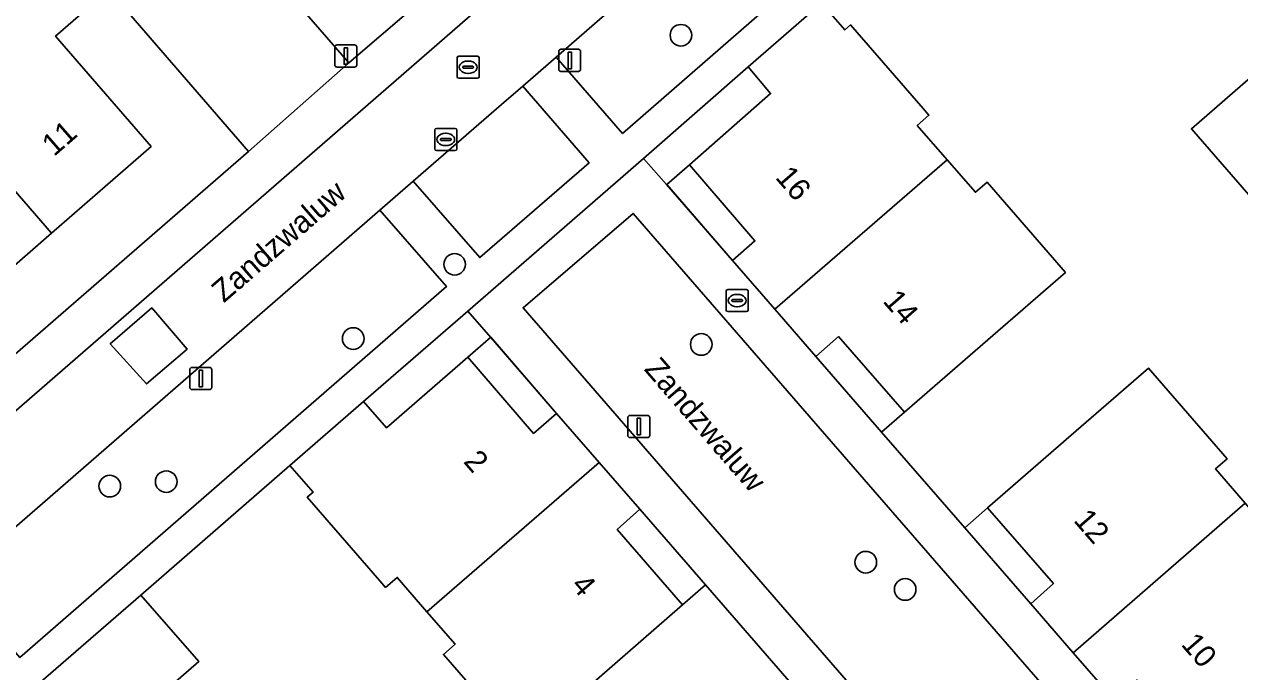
# Model space of a CAD drawing. Extents: x 155887 to 156869, y 383880 to 384678.
# Drawn here: x 156264.8 to 156319.8, y 384169.7 to 384199 of the extents above; entities that cross this region are included whole.
import ezdxf

# ---------------------------------------------------------------- set-up
doc = ezdxf.new("R2010")
doc.units = 0
for name, color, linetype in [('IMGEO_Boom', 7, 'Continuous'), ('IMGEO_Brandkraan', 7, 'Continuous'), ('IMGEO_Erf', 7, 'Continuous'), ('IMGEO_Groenvoorziening', 7, 'Continuous'), ('IMGEO_Kolk', 7, 'Continuous'), ('IMGEO_Lichtmast', 7, 'Continuous'), ('IMGEO_Muur', 7, 'Continuous'), ('IMGEO_Openbare_ruimte_label', 7, 'Continuous'), ('IMGEO_Pand', 7, 'Continuous'), ('IMGEO_Pand_nummerreeks', 7, 'Continuous'), ('IMGEO_Pand_overbouw', 7, 'Continuous'), ('IMGEO_Parkeervlak_open', 7, 'Continuous'), ('IMGEO_Rijbaan_lokaal_gesloten', 7, 'Continuous'), ('IMGEO_Rijbaan_lokaal_open', 7, 'Continuous'), ('IMGEO_Rioolput', 7, 'Continuous'), ('IMGEO_Voetpad_open', 7, 'Continuous')]:
    doc.layers.add(name, color=color, linetype=linetype)

msp = doc.modelspace()

# ---------------------------------------------------------------- linework, layer by layer
at = {"layer": 'IMGEO_Boom'}
for centre in [(156294.493, 384198.473), (156284.26, 384188.12), (156279.673, 384184.765), (156295.413, 384184.5), (156268.665, 384178.097), (156271.22, 384178.298), (156302.849, 384174.655), (156304.631, 384173.426)]:
    msp.add_circle(centre, 0.489, dxfattribs=at)
at = {"layer": 'IMGEO_Brandkraan'}
for p, q in [((156296.533, 384186.056), (156296.533, 384186.908)), ((156296.608, 384186.982), (156297.46, 384186.982)), ((156297.021, 384186.762), (156297.046, 384186.762)), ((156297.534, 384186.908), (156297.534, 384186.056)), ((156296.792, 384186.476), (156296.792, 384186.488)), ((156297.23, 384186.439), (156296.832, 384186.439)), ((156296.835, 384186.525), (156297.233, 384186.525)), ((156297.044, 384186.202), (156297.019, 384186.202)), ((156297.276, 384186.488), (156297.276, 384186.476)), ((156297.46, 384185.982), (156296.608, 384185.982))]:
    msp.add_line(p, q, dxfattribs=at)
for points in [[(156296.533, 384186.056), (156296.533, 384186.908)], [(156296.608, 384186.982), (156297.46, 384186.982)], [(156297.534, 384186.908), (156297.534, 384186.056)], [(156297.46, 384185.982), (156296.608, 384185.982)]]:
    msp.add_lwpolyline(points, dxfattribs=at)
for centre, radius, start, end in [((156296.61, 384186.906), 0.0765, 91.552, 178.448), ((156296.61, 384186.906), 0.0765, 91.552, 178.448), ((156297.458, 384186.906), 0.0765, 1.552, 88.448), ((156297.458, 384186.906), 0.0765, 1.552, 88.448), ((156296.832, 384186.485), 0.0403, 85.8775, 175.7526), ((156296.829, 384186.475), 0.0366, 178.938, 274.7102), ((156297.233, 384186.482), 0.043, 264.8664, 352.4533), ((156297.237, 384186.487), 0.0386, 1.7309, 96.639), ((156296.61, 384186.058), 0.0765, 181.552, 268.448), ((156296.61, 384186.058), 0.0765, 181.552, 268.448), ((156297.458, 384186.058), 0.0765, 271.552, 358.448), ((156297.458, 384186.058), 0.0765, 271.552, 358.448)]:
    msp.add_arc(centre, radius, start, end, dxfattribs=at)
for centre, major_axis, ratio, start_param, end_param in [((156297.02, 384186.482), (-0.387, 0.002), 0.722429, 4.712389, 7.853982), ((156297.045, 384186.482), (-0.39, 0.002), 0.717154, 1.570796, 4.712389)]:
    msp.add_ellipse(centre, major_axis=major_axis, ratio=ratio, start_param=start_param, end_param=end_param, dxfattribs=at)
at = {"layer": 'IMGEO_Erf'}
for points in [[(156274.939, 384193.214), (156269.134, 384199.929), (156268.611, 384200.534), (156266.216, 384198.436), (156270.536, 384193.453), (156266.029, 384189.524), (156261.469, 384185.55), (156257.141, 384190.533), (156254.878, 384188.58), (156252.616, 384186.627), (156256.944, 384181.644), (156252.429, 384177.722), (156247.881, 384173.772), (156243.553, 384178.755), (156241.305, 384176.801), (156239.026, 384174.819), (156243.354, 384169.836), (156238.834, 384165.92), (156234.282, 384161.976), (156229.96, 384166.944), (156227.546, 384164.872), (156233.865, 384157.571)], [(156293.837, 384191.726), (156296.822, 384188.298), (156297.841, 384189.175), (156294.873, 384192.617), (156298.545, 384195.838), (156297.529, 384197.043), (156292.801, 384192.905)], [(156284.855, 384185.998), (156280.136, 384181.914), (156281.179, 384180.734), (156284.853, 384183.925), (156287.833, 384180.479), (156288.869, 384181.384), (156285.893, 384184.818)]]:
    msp.add_lwpolyline(points, close=True, dxfattribs=at)
for points in [[(156300.85, 384199.926), (156301.9, 384198.715), (156302.164, 384198.945), (156305.441, 384195.169), (156305.708, 384194.862), (156305.179, 384194.402), (156306.526, 384192.85), (156307.805, 384191.377), (156308.334, 384191.836), (156311.878, 384187.753), (156308.373, 384184.71), (156304.597, 384181.431), (156301.615, 384184.852), (156300.591, 384183.952), (156303.565, 384180.537), (156307.324, 384176.212), (156310.316, 384172.772), (156311.338, 384173.697), (156308.361, 384177.118), (156312.14, 384180.393), (156315.64, 384183.427), (156319.19, 384179.332), (156318.661, 384178.874), (156320.008, 384177.321)], [(156320.165, 384191.267), (156317.573, 384194.249), (156322.101, 384198.184)], [(156287.291, 384166.412), (156283.753, 384170.491), (156284.282, 384170.949), (156283.008, 384172.418), (156281.662, 384173.971), (156281.134, 384173.514), (156280.872, 384173.816), (156277.596, 384177.592), (156277.861, 384177.822), (156276.813, 384179.031), (156270.074, 384173.173), (156272.699, 384170.173), (156268.167, 384166.244)], [(156299.381, 384169.286), (156295.607, 384173.637), (156292.635, 384177.052), (156291.609, 384176.139), (156294.57, 384172.729), (156290.794, 384169.452)]]:
    msp.add_lwpolyline(points, dxfattribs=at)
at = {"layer": 'IMGEO_Groenvoorziening'}
for points in [[(156279.482, 384197.222), (156268.988, 384209.3), (156264.921, 384205.766), (156269.623, 384200.353), (156269.134, 384199.929), (156274.939, 384193.214)], [(156287.336, 384196.173), (156286.385, 384195.346), (156283.307, 384192.681), (156282.391, 384191.885), (156285.394, 384188.423), (156290.338, 384192.715)], [(156287.356, 384186.161), (156310.249, 384159.772), (156311.942, 384161.251), (156311.536, 384161.759), (156312.094, 384162.234), (156312.502, 384161.727), (156315.209, 384164.076), (156292.328, 384190.424)]]:
    msp.add_lwpolyline(points, close=True, dxfattribs=at)
at = {"layer": 'IMGEO_Kolk'}
for p, q in [((156283.358, 384193.339), (156283.358, 384194.191)), ((156283.433, 384194.265), (156284.285, 384194.265)), ((156283.617, 384193.759), (156283.617, 384193.771)), ((156283.66, 384193.808), (156284.058, 384193.808)), ((156283.846, 384194.045), (156283.871, 384194.045)), ((156284.101, 384193.771), (156284.101, 384193.759)), ((156284.359, 384194.191), (156284.359, 384193.339)), ((156284.285, 384193.265), (156283.433, 384193.265)), ((156284.055, 384193.722), (156283.657, 384193.722)), ((156283.869, 384193.485), (156283.844, 384193.485))]:
    msp.add_line(p, q, dxfattribs=at)
for points in [[(156283.358, 384193.339), (156283.358, 384194.191)], [(156283.433, 384194.265), (156284.285, 384194.265)], [(156284.359, 384194.191), (156284.359, 384193.339)], [(156284.285, 384193.265), (156283.433, 384193.265)]]:
    msp.add_lwpolyline(points, dxfattribs=at)
for centre, radius, start, end in [((156283.435, 384194.189), 0.0765, 91.552, 178.448), ((156283.435, 384194.189), 0.0765, 91.552, 178.448), ((156283.657, 384193.768), 0.0403, 85.8775, 175.7526), ((156284.062, 384193.77), 0.0386, 1.7309, 96.639), ((156284.283, 384194.189), 0.0765, 1.552, 88.448), ((156284.283, 384194.189), 0.0765, 1.552, 88.448), ((156283.435, 384193.341), 0.0765, 181.552, 268.448), ((156283.435, 384193.341), 0.0765, 181.552, 268.448), ((156283.654, 384193.758), 0.0366, 178.938, 274.7102), ((156284.058, 384193.765), 0.043, 264.8664, 352.4533), ((156284.283, 384193.341), 0.0765, 271.552, 358.448), ((156284.283, 384193.341), 0.0765, 271.552, 358.448)]:
    msp.add_arc(centre, radius, start, end, dxfattribs=at)
for centre, major_axis, ratio, start_param, end_param in [((156283.845, 384193.765), (-0.387, 0.002), 0.722429, 4.712389, 7.853982), ((156283.87, 384193.765), (-0.39, 0.002), 0.717154, 1.570796, 4.712389)]:
    msp.add_ellipse(centre, major_axis=major_axis, ratio=ratio, start_param=start_param, end_param=end_param, dxfattribs=at)
at = {"layer": 'IMGEO_Lichtmast'}
for p, q in [((156278.841, 384197.135), (156278.841, 384197.935)), ((156278.841, 384197.935), (156278.841, 384197.135)), ((156278.941, 384198.035), (156279.731, 384198.035)), ((156279.731, 384198.035), (156278.941, 384198.035)), ((156279.831, 384197.935), (156279.831, 384197.135)), ((156279.831, 384197.135), (156279.831, 384197.935)), ((156288.967, 384196.939), (156288.967, 384197.739)), ((156288.967, 384197.739), (156288.967, 384196.939)), ((156289.067, 384197.839), (156289.857, 384197.839)), ((156289.857, 384197.839), (156289.067, 384197.839)), ((156289.957, 384197.739), (156289.957, 384196.939)), ((156289.957, 384196.939), (156289.957, 384197.739)), ((156279.731, 384197.035), (156278.941, 384197.035)), ((156278.941, 384197.035), (156279.731, 384197.035)), ((156289.857, 384196.839), (156289.067, 384196.839)), ((156289.067, 384196.839), (156289.857, 384196.839)), ((156272.286, 384182.559), (156272.286, 384183.359)), ((156272.286, 384183.359), (156272.286, 384182.559)), ((156272.386, 384183.459), (156273.176, 384183.459)), ((156273.176, 384183.459), (156272.386, 384183.459)), ((156273.276, 384183.359), (156273.276, 384182.559)), ((156273.276, 384182.559), (156273.276, 384183.359)), ((156273.176, 384182.459), (156272.386, 384182.459)), ((156272.386, 384182.459), (156273.176, 384182.459)), ((156292.089, 384180.391), (156292.089, 384181.191)), ((156292.089, 384181.191), (156292.089, 384180.391)), ((156292.189, 384181.291), (156292.979, 384181.291)), ((156292.979, 384181.291), (156292.189, 384181.291)), ((156293.079, 384181.191), (156293.079, 384180.391)), ((156293.079, 384180.391), (156293.079, 384181.191)), ((156292.979, 384180.291), (156292.189, 384180.291)), ((156292.189, 384180.291), (156292.979, 384180.291))]:
    msp.add_line(p, q, dxfattribs=at)
for points in [[(156279.261, 384197.91), (156279.411, 384197.91), (156279.411, 384197.16), (156279.261, 384197.16), (156279.261, 384197.91)], [(156289.387, 384197.714), (156289.537, 384197.714), (156289.537, 384196.964), (156289.387, 384196.964), (156289.387, 384197.714)], [(156272.706, 384183.334), (156272.856, 384183.334), (156272.856, 384182.584), (156272.706, 384182.584), (156272.706, 384183.334)], [(156292.509, 384181.166), (156292.659, 384181.166), (156292.659, 384180.416), (156292.509, 384180.416), (156292.509, 384181.166)]]:
    msp.add_lwpolyline(points, dxfattribs=at)
for centre, start, end in [((156278.941, 384197.935), 90, 180), ((156278.941, 384197.935), 90, 180), ((156279.731, 384197.935), 0, 90), ((156279.731, 384197.935), 360, 90), ((156289.067, 384197.739), 90, 180), ((156289.067, 384197.739), 90, 180), ((156289.857, 384197.739), 0, 90), ((156289.857, 384197.739), 360, 90), ((156278.941, 384197.135), 180, 270), ((156278.941, 384197.135), 180, 270), ((156279.731, 384197.135), 270, 0), ((156279.731, 384197.135), 270, 0), ((156289.067, 384196.939), 180, 270), ((156289.067, 384196.939), 180, 270), ((156289.857, 384196.939), 270, 0), ((156289.857, 384196.939), 270, 0), ((156272.386, 384183.359), 90, 180), ((156272.386, 384183.359), 90, 180), ((156273.176, 384183.359), 0, 90), ((156273.176, 384183.359), 360, 90), ((156272.386, 384182.559), 180, 270), ((156272.386, 384182.559), 180, 270), ((156273.176, 384182.559), 270, 0), ((156273.176, 384182.559), 270, 0), ((156292.189, 384181.191), 90, 180), ((156292.189, 384181.191), 90, 180), ((156292.979, 384181.191), 0, 90), ((156292.979, 384181.191), 360, 90), ((156292.189, 384180.391), 180, 270), ((156292.189, 384180.391), 180, 270), ((156292.979, 384180.391), 270, 0), ((156292.979, 384180.391), 270, 0)]:
    msp.add_arc(centre, 0.1, start, end, dxfattribs=at)
at = {"layer": 'IMGEO_Muur'}
msp.add_lwpolyline([(156270.074, 384173.173), (156276.813, 384179.031)], dxfattribs=at)
at = {"layer": 'IMGEO_Pand'}
for points in [[(156259.083, 384197.542), (156266.029, 384189.524), (156270.536, 384193.453), (156266.216, 384198.436), (156268.611, 384200.534), (156264.683, 384205.055), (156261.386, 384202.191), (156262.698, 384200.682)], [(156298.732, 384186.095), (156306.526, 384192.85), (156305.179, 384194.402), (156305.708, 384194.862), (156305.441, 384195.169), (156302.164, 384198.945), (156301.9, 384198.715), (156300.85, 384199.926), (156297.529, 384197.043), (156298.545, 384195.838), (156294.873, 384192.617), (156297.841, 384189.175), (156296.822, 384188.298)], [(156320.165, 384191.267), (156324.711, 384195.181), (156322.101, 384198.184), (156317.573, 384194.249)], [(156259.083, 384197.542), (156255.443, 384194.38), (156254.131, 384195.889), (156252.49, 384197.776), (156249.352, 384195.049), (156250.976, 384193.148), (156254.878, 384188.58), (156257.141, 384190.533), (156261.469, 384185.55), (156266.029, 384189.524)], [(156298.732, 384186.095), (156300.591, 384183.952), (156301.615, 384184.852), (156304.597, 384181.431), (156308.373, 384184.71), (156311.878, 384187.753), (156308.334, 384191.836), (156307.805, 384191.377), (156306.526, 384192.85)], [(156283.008, 384172.418), (156290.795, 384179.168), (156288.869, 384181.384), (156287.833, 384180.479), (156284.853, 384183.925), (156281.179, 384180.734), (156280.136, 384181.914), (156276.813, 384179.031), (156277.861, 384177.822), (156277.596, 384177.592), (156280.872, 384173.816), (156281.134, 384173.514), (156281.662, 384173.971)], [(156312.232, 384170.566), (156320.008, 384177.321), (156318.661, 384178.874), (156319.19, 384179.332), (156315.64, 384183.427), (156312.14, 384180.393), (156308.361, 384177.118), (156311.338, 384173.697), (156310.316, 384172.772)], [(156283.008, 384172.418), (156284.282, 384170.949), (156283.753, 384170.491), (156287.291, 384166.412), (156290.794, 384169.452), (156294.57, 384172.729), (156291.609, 384176.139), (156292.635, 384177.052), (156290.795, 384179.168)], [(156312.232, 384170.566), (156314.077, 384168.44), (156315.105, 384169.339), (156318.075, 384165.924), (156321.762, 384169.136), (156322.828, 384167.93), (156326.143, 384170.799), (156325.094, 384172.007), (156325.351, 384172.23), (156322.075, 384176.007), (156321.812, 384176.311), (156321.283, 384175.852), (156320.008, 384177.321)], [(156270.074, 384173.173), (156265.542, 384169.244), (156268.167, 384166.244), (156272.699, 384170.173)]]:
    msp.add_lwpolyline(points, close=True, dxfattribs=at)
at = {"layer": 'IMGEO_Pand_overbouw'}
for points in [[(156297.841, 384189.175), (156294.873, 384192.617), (156293.853, 384191.722), (156296.822, 384188.298)], [(156287.833, 384180.479), (156288.869, 384181.384), (156285.892, 384184.827), (156284.853, 384183.925)], [(156304.597, 384181.431), (156301.615, 384184.852), (156300.591, 384183.952), (156303.56, 384180.53)], [(156291.609, 384176.139), (156294.57, 384172.729), (156295.61, 384173.631), (156292.635, 384177.052)], [(156311.338, 384173.697), (156308.361, 384177.118), (156307.323, 384176.218), (156310.316, 384172.772)]]:
    msp.add_lwpolyline(points, close=True, dxfattribs=at)
at = {"layer": 'IMGEO_Parkeervlak_open'}
for points in [[(156308.096, 384214.226), (156288.85, 384197.49), (156291.852, 384194.029), (156311.102, 384210.8)], [(156280.881, 384190.573), (156261.577, 384173.796), (156264.606, 384170.344), (156283.887, 384187.115)]]:
    msp.add_lwpolyline(points, close=True, dxfattribs=at)
at = {"layer": 'IMGEO_Rijbaan_lokaal_gesloten'}
for points in [[(156308.096, 384214.226), (156312.626, 384218.159), (156312.322, 384218.504), (156331.278, 384235.009), (156328.971, 384237.669), (156326.065, 384241.018), (156323.695, 384239.126), (156324.76, 384237.181), (156324.839, 384236.98), (156324.868, 384236.767), (156324.924, 384235.545), (156324.922, 384235.346), (156324.879, 384235.149), (156324.635, 384234.343), (156324.464, 384233.777), (156324.33, 384233.603), (156283.805, 384198.344), (156239.684, 384160.03)], [(156244.514, 384158.971), (156257.06, 384169.881), (156261.577, 384173.796), (156280.881, 384190.573), (156282.391, 384191.885), (156283.307, 384192.681), (156286.385, 384195.346), (156287.336, 384196.173), (156288.85, 384197.49), (156308.096, 384214.226)]]:
    msp.add_lwpolyline(points, dxfattribs=at)
msp.add_lwpolyline([(156272.159, 384184.293), (156270.333, 384182.714), (156268.685, 384184.529), (156270.566, 384186.154)], close=True, dxfattribs=at)
at = {"layer": 'IMGEO_Rijbaan_lokaal_open'}
msp.add_lwpolyline([(156270.333, 384182.714), (156272.159, 384184.293), (156270.566, 384186.154), (156268.685, 384184.529)], close=True, dxfattribs=at)
at = {"layer": 'IMGEO_Rioolput'}
for p, q in [((156284.37, 384196.602), (156284.37, 384197.454)), ((156284.445, 384197.528), (156285.297, 384197.528)), ((156284.672, 384197.071), (156285.07, 384197.071)), ((156284.858, 384197.308), (156284.883, 384197.308)), ((156285.371, 384197.454), (156285.371, 384196.602)), ((156285.297, 384196.528), (156284.445, 384196.528)), ((156284.629, 384197.022), (156284.629, 384197.034)), ((156285.067, 384196.985), (156284.669, 384196.985)), ((156284.881, 384196.748), (156284.856, 384196.748)), ((156285.113, 384197.034), (156285.113, 384197.022))]:
    msp.add_line(p, q, dxfattribs=at)
for points in [[(156284.37, 384196.602), (156284.37, 384197.454)], [(156284.445, 384197.528), (156285.297, 384197.528)], [(156285.371, 384197.454), (156285.371, 384196.602)], [(156285.297, 384196.528), (156284.445, 384196.528)]]:
    msp.add_lwpolyline(points, dxfattribs=at)
for centre, radius, start, end in [((156284.447, 384197.452), 0.0765, 91.552, 178.448), ((156284.447, 384197.452), 0.0765, 91.552, 178.448), ((156284.669, 384197.031), 0.0403, 85.8775, 175.7526), ((156285.074, 384197.033), 0.0386, 1.7309, 96.639), ((156285.295, 384197.452), 0.0765, 1.552, 88.448), ((156285.295, 384197.452), 0.0765, 1.552, 88.448), ((156284.447, 384196.604), 0.0765, 181.552, 268.448), ((156284.447, 384196.604), 0.0765, 181.552, 268.448), ((156284.666, 384197.021), 0.0366, 178.938, 274.7102), ((156285.07, 384197.028), 0.043, 264.8664, 352.4533), ((156285.295, 384196.604), 0.0765, 271.552, 358.448), ((156285.295, 384196.604), 0.0765, 271.552, 358.448)]:
    msp.add_arc(centre, radius, start, end, dxfattribs=at)
for centre, major_axis, ratio, start_param, end_param in [((156284.857, 384197.028), (-0.387, 0.002), 0.722429, 4.712389, 7.853982), ((156284.882, 384197.028), (-0.39, 0.002), 0.717154, 1.570796, 4.712389)]:
    msp.add_ellipse(centre, major_axis=major_axis, ratio=ratio, start_param=start_param, end_param=end_param, dxfattribs=at)
at = {"layer": 'IMGEO_Voetpad_open'}
for points in [[(156259.915, 384225.828), (156255.981, 384230.358), (156249.638, 384237.607), (156246.679, 384234.978), (156268.595, 384209.753), (156268.988, 384209.3), (156279.482, 384197.222), (156282.504, 384199.826), (156276.178, 384207.086), (156272.239, 384211.613)], [(156311.536, 384161.759), (156311.942, 384161.251), (156310.249, 384159.772), (156287.356, 384186.161), (156292.328, 384190.424), (156315.209, 384164.076), (156312.502, 384161.727), (156312.094, 384162.234)]]:
    msp.add_lwpolyline(points, close=True, dxfattribs=at)
for points in [[(156239.684, 384160.03), (156283.805, 384198.344), (156324.33, 384233.603), (156324.464, 384233.777), (156324.635, 384234.343), (156323.619, 384235.555), (156323.027, 384235.041), (156282.504, 384199.826), (156279.482, 384197.222), (156274.939, 384193.214), (156233.865, 384157.571), (156232.352, 384156.266), (156233.048, 384155.469), (156233.321, 384155.14), (156233.866, 384155.535), (156234.409, 384155.932), (156234.95, 384156.332)], [(156334.947, 384231.513), (156315.64, 384214.734), (156311.102, 384210.8), (156291.852, 384194.029), (156288.85, 384197.49), (156287.336, 384196.173), (156290.338, 384192.715), (156285.394, 384188.423), (156282.391, 384191.885), (156280.881, 384190.573), (156283.887, 384187.115), (156264.606, 384170.344)], [(156261.014, 384165.31), (156265.542, 384169.244), (156270.074, 384173.173), (156276.813, 384179.031), (156280.136, 384181.914), (156284.855, 384185.998), (156292.801, 384192.905), (156297.529, 384197.043), (156300.85, 384199.926), (156307.581, 384205.768), (156312.097, 384209.704), (156316.618, 384213.633), (156321.145, 384217.557)], [(156314.077, 384168.44), (156312.232, 384170.566), (156310.316, 384172.772), (156307.324, 384176.212), (156303.565, 384180.537), (156300.591, 384183.952), (156298.732, 384186.095), (156296.822, 384188.298), (156293.837, 384191.726), (156292.801, 384192.905), (156284.855, 384185.998), (156285.893, 384184.818), (156288.869, 384181.384), (156290.795, 384179.168), (156292.635, 384177.052), (156295.607, 384173.637), (156299.381, 384169.286)]]:
    msp.add_lwpolyline(points, dxfattribs=at)

# ---------------------------------------------------------------- texts
at = {"layer": 'IMGEO_Openbare_ruimte_label'}
for rotation, p in [(40.9865, (156273.823, 384186.354)), (310.9433, (156292.792, 384183.362))]:
    msp.add_text('Zandzwaluw', height=1, rotation=rotation, dxfattribs=at).set_placement(p)
at = {"layer": 'IMGEO_Pand_nummerreeks'}
for s, rotation, p in [('11', 41.0761, (156266.146, 384192.968)), ('16', 311.0005, (156298.724, 384192.029)), ('14', 311.0005, (156303.586, 384186.436)), ('2', 310.9547, (156284.623, 384179.185)), ('12', 310.951, (156312.209, 384176.529)), ('4', 310.9547, (156289.484, 384173.585)), ('10', 310.951, (156317.07, 384170.927))]:
    msp.add_text(s, height=1, rotation=rotation, dxfattribs=at).set_placement(p)

doc.saveas('drawing.dxf')
